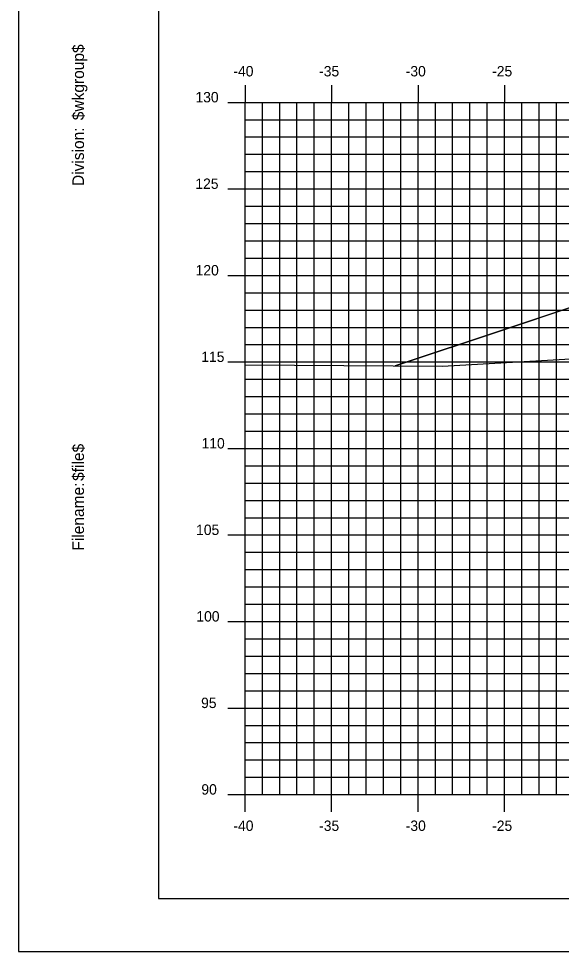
# Model space of a CAD drawing. Extents: x 850598 to 870284, y 366541 to 366651.
# Drawn here: x 852593.6 to 852625, y 366541.2 to 366595.1 of the extents above; entities that cross this region are included whole.
import ezdxf

# ---------------------------------------------------------------- set-up
doc = ezdxf.new("R2010")
doc.units = 0
for name, color, linetype in [('BORDER', 7, 'Continuous'), ('D_Roadway_Centerline', 7, 'Continuous'), ('D_Roadway_SlopeLines', 7, 'Continuous'), ('H_V ANNOTATION', 7, 'Continuous'), ('MAJOR', 7, 'Continuous'), ('MINOR', 7, 'Continuous'), ('PLOT BOUNDARY', 7, 'Continuous'), ('S_Roadway_Centerline', 7, 'Continuous')]:
    doc.layers.add(name, color=color, linetype=linetype)

msp = doc.modelspace()

# ---------------------------------------------------------------- linework, layer by layer
at = {"layer": 'BORDER'}
for p, q in [((852601.706, 366649.225), (852601.706, 366544.225)), ((852601.706, 366544.225), (852761.706, 366544.225))]:
    msp.add_line(p, q, dxfattribs=at)
at = {"layer": 'D_Roadway_Centerline'}
msp.add_lwpolyline([(852615.382, 366574.993), (852621.706, 366577.101), (852625.508, 366578.368), (852631.706, 366580.434), (852635.706, 366580.674), (852646.706, 366581.004), (852657.706, 366580.674), (852661.706, 366580.434), (852663.706, 366580.314), (852669.706, 366578.314), (852706.215, 366568.225), (852718.066, 366564.951), (852727.928, 366562.225), (852731.928, 366562.225)], dxfattribs=at)
at = {"layer": 'D_Roadway_SlopeLines'}
for points in [[(852635.706, 366580.674), (852631.706, 366580.434), (852621.706, 366577.101)], [(852621.706, 366577.101), (852615.382, 366574.993)]]:
    msp.add_lwpolyline(points, dxfattribs=at)
at = {"layer": 'MAJOR'}
for p, q in [((852606.706, 366591.227), (852606.706, 366590.225)), ((852606.706, 366591.227), (852606.706, 366590.225)), ((852611.706, 366591.227), (852611.706, 366590.225)), ((852611.706, 366591.227), (852611.706, 366590.225)), ((852616.706, 366591.227), (852616.706, 366590.225)), ((852616.706, 366591.227), (852616.706, 366590.225)), ((852621.706, 366591.227), (852621.706, 366590.225)), ((852621.706, 366591.227), (852621.706, 366590.225)), ((852605.704, 366590.225), (852606.706, 366590.225)), ((852605.704, 366590.225), (852606.706, 366590.225)), ((852606.706, 366590.225), (852746.706, 366590.225)), ((852606.706, 366550.225), (852606.706, 366590.225)), ((852606.706, 366550.225), (852606.706, 366590.225)), ((852606.706, 366590.225), (852746.706, 366590.225)), ((852606.706, 366590.225), (852746.706, 366590.225)), ((852606.706, 366550.225), (852606.706, 366590.225)), ((852606.706, 366550.225), (852606.706, 366590.225)), ((852606.706, 366590.225), (852746.706, 366590.225)), ((852611.706, 366550.225), (852611.706, 366590.225)), ((852611.706, 366550.225), (852611.706, 366590.225)), ((852616.706, 366550.225), (852616.706, 366590.225)), ((852616.706, 366550.225), (852616.706, 366590.225)), ((852621.706, 366550.225), (852621.706, 366590.225)), ((852621.706, 366550.225), (852621.706, 366590.225)), ((852605.704, 366585.225), (852606.706, 366585.225)), ((852605.704, 366585.225), (852606.706, 366585.225)), ((852606.706, 366585.225), (852746.706, 366585.225)), ((852606.706, 366585.225), (852746.706, 366585.225)), ((852605.704, 366580.225), (852606.706, 366580.225)), ((852605.704, 366580.225), (852606.706, 366580.225)), ((852606.706, 366580.225), (852746.706, 366580.225)), ((852606.706, 366580.225), (852746.706, 366580.225)), ((852605.704, 366575.225), (852606.706, 366575.225)), ((852605.704, 366575.225), (852606.706, 366575.225)), ((852606.706, 366575.225), (852746.706, 366575.225)), ((852606.706, 366575.225), (852746.706, 366575.225)), ((852605.704, 366570.225), (852606.706, 366570.225)), ((852605.704, 366570.225), (852606.706, 366570.225)), ((852606.706, 366570.225), (852746.706, 366570.225)), ((852606.706, 366570.225), (852746.706, 366570.225)), ((852605.704, 366565.225), (852606.706, 366565.225)), ((852605.704, 366565.225), (852606.706, 366565.225)), ((852606.706, 366565.225), (852746.706, 366565.225)), ((852606.706, 366565.225), (852746.706, 366565.225)), ((852605.704, 366560.225), (852606.706, 366560.225)), ((852605.704, 366560.225), (852606.706, 366560.225)), ((852606.706, 366560.225), (852746.706, 366560.225)), ((852606.706, 366560.225), (852746.706, 366560.225)), ((852605.704, 366555.225), (852606.706, 366555.225)), ((852605.704, 366555.225), (852606.706, 366555.225)), ((852606.706, 366555.225), (852746.706, 366555.225)), ((852606.706, 366555.225), (852746.706, 366555.225)), ((852605.704, 366550.225), (852606.706, 366550.225)), ((852605.704, 366550.225), (852606.706, 366550.225)), ((852606.706, 366550.225), (852746.706, 366550.225)), ((852606.706, 366550.225), (852746.706, 366550.225)), ((852606.706, 366549.223), (852606.706, 366550.225)), ((852606.706, 366550.225), (852746.706, 366550.225)), ((852606.706, 366550.225), (852746.706, 366550.225)), ((852606.706, 366549.223), (852606.706, 366550.225)), ((852611.706, 366549.223), (852611.706, 366550.225)), ((852611.706, 366549.223), (852611.706, 366550.225)), ((852616.706, 366549.223), (852616.706, 366550.225)), ((852616.706, 366549.223), (852616.706, 366550.225)), ((852621.706, 366549.223), (852621.706, 366550.225)), ((852621.706, 366549.223), (852621.706, 366550.225))]:
    msp.add_line(p, q, dxfattribs=at)
at = {"layer": 'MINOR'}
for p, q in [((852607.706, 366550.225), (852607.706, 366590.225)), ((852607.706, 366550.225), (852607.706, 366590.225)), ((852608.706, 366550.225), (852608.706, 366590.225)), ((852608.706, 366550.225), (852608.706, 366590.225)), ((852609.706, 366550.225), (852609.706, 366590.225)), ((852609.706, 366550.225), (852609.706, 366590.225)), ((852610.706, 366550.225), (852610.706, 366590.225)), ((852610.706, 366550.225), (852610.706, 366590.225)), ((852612.706, 366550.225), (852612.706, 366590.225)), ((852612.706, 366550.225), (852612.706, 366590.225)), ((852613.706, 366550.225), (852613.706, 366590.225)), ((852613.706, 366550.225), (852613.706, 366590.225)), ((852614.706, 366550.225), (852614.706, 366590.225)), ((852614.706, 366550.225), (852614.706, 366590.225)), ((852615.706, 366550.225), (852615.706, 366590.225)), ((852615.706, 366550.225), (852615.706, 366590.225)), ((852617.706, 366550.225), (852617.706, 366590.225)), ((852617.706, 366550.225), (852617.706, 366590.225)), ((852618.706, 366550.225), (852618.706, 366590.225)), ((852618.706, 366550.225), (852618.706, 366590.225)), ((852619.706, 366550.225), (852619.706, 366590.225)), ((852619.706, 366550.225), (852619.706, 366590.225)), ((852620.706, 366550.225), (852620.706, 366590.225)), ((852620.706, 366550.225), (852620.706, 366590.225)), ((852622.706, 366550.225), (852622.706, 366590.225)), ((852622.706, 366550.225), (852622.706, 366590.225)), ((852623.706, 366550.225), (852623.706, 366590.225)), ((852623.706, 366550.225), (852623.706, 366590.225)), ((852624.706, 366550.225), (852624.706, 366590.225)), ((852624.706, 366550.225), (852624.706, 366590.225)), ((852606.706, 366589.225), (852746.706, 366589.225)), ((852606.706, 366589.225), (852607.708, 366589.225)), ((852606.706, 366589.225), (852746.706, 366589.225)), ((852606.706, 366589.225), (852607.708, 366589.225)), ((852606.706, 366588.225), (852746.706, 366588.225)), ((852606.706, 366588.225), (852607.708, 366588.225)), ((852606.706, 366588.225), (852746.706, 366588.225)), ((852606.706, 366588.225), (852607.708, 366588.225)), ((852606.706, 366587.225), (852746.706, 366587.225)), ((852606.706, 366587.225), (852607.708, 366587.225)), ((852606.706, 366587.225), (852746.706, 366587.225)), ((852606.706, 366587.225), (852607.708, 366587.225)), ((852606.706, 366586.225), (852746.706, 366586.225)), ((852606.706, 366586.225), (852607.708, 366586.225)), ((852606.706, 366586.225), (852746.706, 366586.225)), ((852606.706, 366586.225), (852607.708, 366586.225)), ((852606.706, 366584.225), (852746.706, 366584.225)), ((852606.706, 366584.225), (852607.708, 366584.225)), ((852606.706, 366584.225), (852746.706, 366584.225)), ((852606.706, 366584.225), (852607.708, 366584.225)), ((852606.706, 366583.225), (852746.706, 366583.225)), ((852606.706, 366583.225), (852607.708, 366583.225)), ((852606.706, 366583.225), (852746.706, 366583.225)), ((852606.706, 366583.225), (852607.708, 366583.225)), ((852606.706, 366582.225), (852746.706, 366582.225)), ((852606.706, 366582.225), (852607.708, 366582.225)), ((852606.706, 366582.225), (852746.706, 366582.225)), ((852606.706, 366582.225), (852607.708, 366582.225)), ((852606.706, 366581.225), (852746.706, 366581.225)), ((852606.706, 366581.225), (852607.708, 366581.225)), ((852606.706, 366581.225), (852746.706, 366581.225)), ((852606.706, 366581.225), (852607.708, 366581.225)), ((852606.706, 366579.225), (852746.706, 366579.225)), ((852606.706, 366579.225), (852607.708, 366579.225)), ((852606.706, 366579.225), (852746.706, 366579.225)), ((852606.706, 366579.225), (852607.708, 366579.225)), ((852606.706, 366578.225), (852746.706, 366578.225)), ((852606.706, 366578.225), (852607.708, 366578.225)), ((852606.706, 366578.225), (852746.706, 366578.225)), ((852606.706, 366578.225), (852607.708, 366578.225)), ((852606.706, 366577.225), (852746.706, 366577.225)), ((852606.706, 366577.225), (852607.708, 366577.225)), ((852606.706, 366577.225), (852746.706, 366577.225)), ((852606.706, 366577.225), (852607.708, 366577.225)), ((852606.706, 366576.225), (852746.706, 366576.225)), ((852606.706, 366576.225), (852607.708, 366576.225)), ((852606.706, 366576.225), (852746.706, 366576.225)), ((852606.706, 366576.225), (852607.708, 366576.225)), ((852606.706, 366574.225), (852746.706, 366574.225)), ((852606.706, 366574.225), (852607.708, 366574.225)), ((852606.706, 366574.225), (852746.706, 366574.225)), ((852606.706, 366574.225), (852607.708, 366574.225)), ((852606.706, 366573.225), (852746.706, 366573.225)), ((852606.706, 366573.225), (852607.708, 366573.225)), ((852606.706, 366573.225), (852746.706, 366573.225)), ((852606.706, 366573.225), (852607.708, 366573.225)), ((852606.706, 366572.225), (852746.706, 366572.225)), ((852606.706, 366572.225), (852607.708, 366572.225)), ((852606.706, 366572.225), (852746.706, 366572.225)), ((852606.706, 366572.225), (852607.708, 366572.225)), ((852606.706, 366571.225), (852746.706, 366571.225)), ((852606.706, 366571.225), (852607.708, 366571.225)), ((852606.706, 366571.225), (852746.706, 366571.225)), ((852606.706, 366571.225), (852607.708, 366571.225)), ((852606.706, 366569.225), (852746.706, 366569.225)), ((852606.706, 366569.225), (852607.708, 366569.225)), ((852606.706, 366569.225), (852746.706, 366569.225)), ((852606.706, 366569.225), (852607.708, 366569.225)), ((852606.706, 366568.225), (852746.706, 366568.225)), ((852606.706, 366568.225), (852607.708, 366568.225)), ((852606.706, 366568.225), (852746.706, 366568.225)), ((852606.706, 366568.225), (852607.708, 366568.225)), ((852606.706, 366567.225), (852746.706, 366567.225)), ((852606.706, 366567.225), (852607.708, 366567.225)), ((852606.706, 366567.225), (852746.706, 366567.225)), ((852606.706, 366567.225), (852607.708, 366567.225)), ((852606.706, 366566.225), (852746.706, 366566.225)), ((852606.706, 366566.225), (852607.708, 366566.225)), ((852606.706, 366566.225), (852746.706, 366566.225)), ((852606.706, 366566.225), (852607.708, 366566.225)), ((852606.706, 366564.225), (852746.706, 366564.225)), ((852606.706, 366564.225), (852607.708, 366564.225)), ((852606.706, 366564.225), (852746.706, 366564.225)), ((852606.706, 366564.225), (852607.708, 366564.225)), ((852606.706, 366563.225), (852746.706, 366563.225)), ((852606.706, 366563.225), (852607.708, 366563.225)), ((852606.706, 366563.225), (852746.706, 366563.225)), ((852606.706, 366563.225), (852607.708, 366563.225)), ((852606.706, 366562.225), (852746.706, 366562.225)), ((852606.706, 366562.225), (852607.708, 366562.225)), ((852606.706, 366562.225), (852746.706, 366562.225)), ((852606.706, 366562.225), (852607.708, 366562.225)), ((852606.706, 366561.225), (852746.706, 366561.225)), ((852606.706, 366561.225), (852607.708, 366561.225)), ((852606.706, 366561.225), (852746.706, 366561.225)), ((852606.706, 366561.225), (852607.708, 366561.225)), ((852606.706, 366559.225), (852746.706, 366559.225)), ((852606.706, 366559.225), (852607.708, 366559.225)), ((852606.706, 366559.225), (852746.706, 366559.225)), ((852606.706, 366559.225), (852607.708, 366559.225)), ((852606.706, 366558.225), (852746.706, 366558.225)), ((852606.706, 366558.225), (852607.708, 366558.225)), ((852606.706, 366558.225), (852746.706, 366558.225)), ((852606.706, 366558.225), (852607.708, 366558.225)), ((852606.706, 366557.225), (852746.706, 366557.225)), ((852606.706, 366557.225), (852607.708, 366557.225)), ((852606.706, 366557.225), (852746.706, 366557.225)), ((852606.706, 366557.225), (852607.708, 366557.225)), ((852606.706, 366556.225), (852746.706, 366556.225)), ((852606.706, 366556.225), (852607.708, 366556.225)), ((852606.706, 366556.225), (852746.706, 366556.225)), ((852606.706, 366556.225), (852607.708, 366556.225)), ((852606.706, 366554.225), (852746.706, 366554.225)), ((852606.706, 366554.225), (852607.708, 366554.225)), ((852606.706, 366554.225), (852746.706, 366554.225)), ((852606.706, 366554.225), (852607.708, 366554.225)), ((852606.706, 366553.225), (852746.706, 366553.225)), ((852606.706, 366553.225), (852607.708, 366553.225)), ((852606.706, 366553.225), (852746.706, 366553.225)), ((852606.706, 366553.225), (852607.708, 366553.225)), ((852606.706, 366552.225), (852746.706, 366552.225)), ((852606.706, 366552.225), (852607.708, 366552.225)), ((852606.706, 366552.225), (852746.706, 366552.225)), ((852606.706, 366552.225), (852607.708, 366552.225)), ((852606.706, 366551.225), (852746.706, 366551.225)), ((852606.706, 366551.225), (852607.708, 366551.225)), ((852606.706, 366551.225), (852746.706, 366551.225)), ((852606.706, 366551.225), (852607.708, 366551.225))]:
    msp.add_line(p, q, dxfattribs=at)
at = {"layer": 'PLOT BOUNDARY'}
msp.add_lwpolyline([(852593.613, 366541.166), (852763.613, 366541.166), (852763.613, 366651.166), (852593.613, 366651.166)], close=True, dxfattribs=at)
at = {"layer": 'S_Roadway_Centerline'}
msp.add_lwpolyline([(852606.706, 366575.053), (852618.115, 366574.974), (852650.158, 366576.807), (852659.666, 366577.363), (852662.152, 366577.659), (852671.169, 366578.652), (852673.704, 366579.008), (852674.395, 366579.144), (852685.724, 366579.809), (852689.347, 366580.026), (852701.287, 366580.041), (852705.222, 366580.085), (852708.119, 366579.231), (852712.048, 366578.034), (852723.462, 366567.573), (852724.293, 366566.832), (852724.809, 366566.413), (852725.472, 366565.999), (852726.804, 366565.223), (852742.476, 366556.055), (852746.706, 366555.829)], dxfattribs=at)

# ---------------------------------------------------------------- texts
at = {"layer": 'BORDER'}
for s, p in [('$wkgroup$', (852597.391, 366589.195)), ('Division:', (852597.391, 366585.391)), ('$file$', (852597.391, 366568.351)), ('Filename:', (852597.391, 366564.324))]:
    msp.add_text(s, height=0.6696, rotation=90, dxfattribs=at).set_placement(p)
at = {"layer": 'H_V ANNOTATION'}
for s, p in [('-40', (852606.031, 366591.725)), ('-35', (852610.986, 366591.725)), ('-30', (852615.994, 366591.725)), ('-25', (852620.991, 366591.725)), ('130', (852603.836, 366590.225)), ('125', (852603.83, 366585.225)), ('120', (852603.846, 366580.225)), ('115', (852604.173, 366575.225)), ('110', (852604.189, 366570.225)), ('105', (852603.873, 366565.225)), ('100', (852603.889, 366560.225)), ('95', (852604.162, 366555.225)), ('90', (852604.178, 366550.225)), ('-40', (852606.031, 366548.125)), ('-35', (852610.986, 366548.125)), ('-30', (852615.994, 366548.125)), ('-25', (852620.991, 366548.125))]:
    msp.add_text(s, height=0.6, dxfattribs=at).set_placement(p)

doc.saveas('drawing.dxf')
